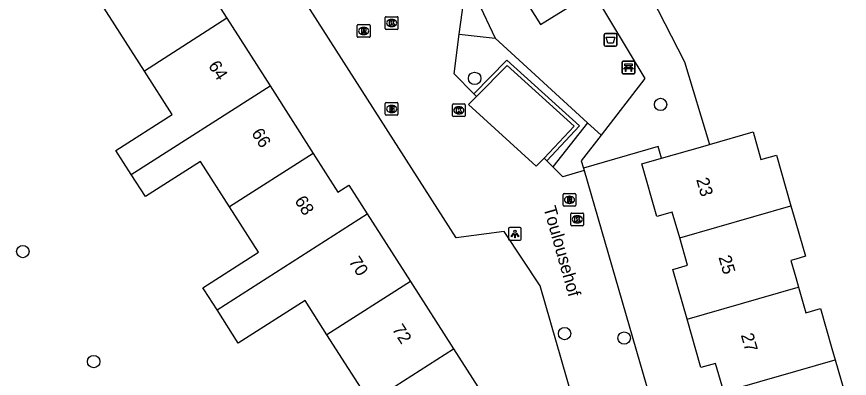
# Model space of a CAD drawing. Extents: x 158461 to 159795, y 387220 to 388672.
# Drawn here: x 158938.5 to 159004.2, y 388032.1 to 388060.7 of the extents above; entities that cross this region are included whole.
import ezdxf

# ---------------------------------------------------------------- set-up
doc = ezdxf.new("R2010")
doc.units = 0
for name, color, linetype in [('IMGEO_Afvalbak', 7, 'Continuous'), ('IMGEO_Bank', 7, 'Continuous'), ('IMGEO_Boom', 7, 'Continuous'), ('IMGEO_Brandkraan', 7, 'Continuous'), ('IMGEO_Groenvoorziening', 7, 'Continuous'), ('IMGEO_Haag', 7, 'Continuous'), ('IMGEO_Kolk', 7, 'Continuous'), ('IMGEO_Lichtpunt', 7, 'Continuous'), ('IMGEO_Openbare_ruimte_label', 7, 'Continuous'), ('IMGEO_Pand', 7, 'Continuous'), ('IMGEO_Pand_nummerreeks', 7, 'Continuous'), ('IMGEO_Parkeervlak_open', 7, 'Continuous'), ('IMGEO_Rijbaan_lokaal_open', 7, 'Continuous'), ('IMGEO_Rioolput', 7, 'Continuous'), ('IMGEO_Voetpad_open', 7, 'Continuous')]:
    doc.layers.add(name, color=color, linetype=linetype)

msp = doc.modelspace()

# ---------------------------------------------------------------- linework, layer by layer
at = {"layer": 'IMGEO_Afvalbak'}
for p, q in [((158984.888, 388058.424), (158984.888, 388059.224)), ((158984.888, 388059.224), (158984.888, 388058.424)), ((158984.988, 388059.324), (158985.778, 388059.324)), ((158985.778, 388059.324), (158984.988, 388059.324)), ((158985.878, 388059.224), (158985.878, 388058.424)), ((158985.878, 388058.424), (158985.878, 388059.224)), ((158985.778, 388058.324), (158984.988, 388058.324)), ((158984.988, 388058.324), (158985.778, 388058.324))]:
    msp.add_line(p, q, dxfattribs=at)
msp.add_lwpolyline([(158985.031, 388059.038), (158985.735, 388059.038), (158985.586, 388058.568), (158985.18, 388058.568), (158985.031, 388059.038)], dxfattribs=at)
for centre, start, end in [((158984.988, 388059.224), 90, 180), ((158984.988, 388059.224), 90, 180), ((158985.778, 388059.224), 0, 90), ((158985.778, 388059.224), 360, 90), ((158984.988, 388058.424), 180, 270), ((158984.988, 388058.424), 180, 270), ((158985.778, 388058.424), 270, 0), ((158985.778, 388058.424), 270, 0)]:
    msp.add_arc(centre, 0.1, start, end, dxfattribs=at)
at = {"layer": 'IMGEO_Bank'}
for p, q in [((158986.304, 388056.233), (158986.304, 388057.074)), ((158986.304, 388057.074), (158986.304, 388056.233)), ((158986.379, 388057.158), (158987.22, 388057.158)), ((158987.22, 388057.158), (158986.379, 388057.158)), ((158987.001, 388056.556), (158986.608, 388056.556)), ((158986.613, 388056.664), (158986.613, 388056.77)), ((158986.657, 388056.77), (158986.657, 388056.664)), ((158986.945, 388056.776), (158986.663, 388056.776)), ((158986.663, 388056.658), (158986.945, 388056.658)), ((158986.951, 388056.664), (158986.951, 388056.77)), ((158986.995, 388056.77), (158986.995, 388056.664)), ((158987.304, 388057.083), (158987.304, 388056.242)), ((158987.304, 388056.242), (158987.304, 388057.083)), ((158987.229, 388056.158), (158986.388, 388056.158)), ((158986.388, 388056.158), (158987.229, 388056.158))]:
    msp.add_line(p, q, dxfattribs=at)
for points in [[(158986.551, 388056.556), (158986.409, 388056.556), (158986.521, 388056.658), (158986.607, 388056.658)], [(158986.607, 388056.776), (158986.521, 388056.776), (158986.521, 388056.937), (158987.084, 388056.937), (158987.084, 388056.776), (158987.001, 388056.776)], [(158986.601, 388056.549), (158986.601, 388056.342), (158986.558, 388056.342), (158986.558, 388056.549)], [(158987.001, 388056.658), (158987.084, 388056.658), (158987.196, 388056.556), (158987.057, 388056.556)], [(158987.051, 388056.549), (158987.051, 388056.342), (158987.007, 388056.342), (158987.007, 388056.549)]]:
    msp.add_lwpolyline(points, dxfattribs=at)
for centre, radius, start, end in [((158986.382, 388057.08), 0.0779, 92.4484, 184.28452), ((158986.382, 388057.08), 0.0779, 92.4484, 184.28452), ((158986.551, 388056.549), 0.00671, 2.89567, 87.10433), ((158986.608, 388056.549), 0.00671, 92.89567, 177.10433), ((158986.606, 388056.769), 0.00671, 2.89567, 87.10433), ((158986.606, 388056.665), 0.00671, 272.89567, 357.10433), ((158986.663, 388056.769), 0.00671, 92.89567, 177.10433), ((158986.663, 388056.665), 0.00671, 182.89567, 267.10433), ((158986.945, 388056.769), 0.00671, 2.89567, 87.10433), ((158986.945, 388056.665), 0.00671, 272.89567, 357.10433), ((158987.002, 388056.769), 0.00671, 92.89567, 177.10433), ((158987.002, 388056.665), 0.00671, 182.89567, 267.10433), ((158987, 388056.549), 0.00671, 2.89567, 87.10433), ((158987.057, 388056.549), 0.00671, 92.89567, 177.10433), ((158987.226, 388057.08), 0.0779, 2.4484, 94.28452), ((158987.226, 388057.08), 0.0779, 2.4484, 94.28452), ((158986.382, 388056.236), 0.0779, 182.4484, 274.28452), ((158986.382, 388056.236), 0.0779, 182.4484, 274.28452), ((158987.226, 388056.236), 0.0779, 272.4484, 4.28452), ((158987.226, 388056.236), 0.0779, 272.4484, 4.28452)]:
    msp.add_arc(centre, radius, start, end, dxfattribs=at)
at = {"layer": 'IMGEO_Boom'}
for centre in [(158974.668, 388055.794), (158989.335, 388053.739), (158939.032, 388042.136), (158981.764, 388035.665), (158986.462, 388035.314), (158944.618, 388033.457)]:
    msp.add_circle(centre, 0.489, dxfattribs=at)
at = {"layer": 'IMGEO_Brandkraan'}
for p, q in [((158967.62, 388052.959), (158967.62, 388053.811)), ((158967.695, 388053.885), (158968.547, 388053.885)), ((158968.108, 388053.665), (158968.133, 388053.665)), ((158968.621, 388053.811), (158968.621, 388052.959)), ((158968.547, 388052.885), (158967.695, 388052.885)), ((158968.131, 388053.105), (158968.106, 388053.105))]:
    msp.add_line(p, q, dxfattribs=at)
for points in [[(158967.62, 388052.959), (158967.62, 388053.811)], [(158967.695, 388053.885), (158968.547, 388053.885)], [(158967.968, 388053.585), (158967.968, 388053.185), (158968.181, 388053.185)], [(158968.199, 388053.585), (158967.968, 388053.585)], [(158968.147, 388053.504), (158968.093, 388053.504), (158968.093, 388053.428)], [(158968.093, 388053.428), (158968.146, 388053.428)], [(158968.155, 388053.352), (158968.093, 388053.352), (158968.093, 388053.271)], [(158968.093, 388053.271), (158968.155, 388053.271)], [(158968.621, 388053.811), (158968.621, 388052.959)], [(158968.547, 388052.885), (158967.695, 388052.885)]]:
    msp.add_lwpolyline(points, dxfattribs=at)
for centre, radius, start, end in [((158967.697, 388053.809), 0.0765, 91.55205, 178.44795), ((158967.697, 388053.809), 0.0765, 91.55205, 178.44795), ((158968.148, 388053.466), 0.0379, 267.82845, 90.93552), ((158968.156, 388053.311), 0.0404, 269.87594, 90.50774), ((158968.203, 388053.44), 0.145, 59.4692, 91.53667), ((158968.228, 388053.487), 0.0922, 285.51372, 58.15012), ((158968.233, 388053.295), 0.105, 301.31148, 78.98903), ((158968.545, 388053.809), 0.0765, 1.55205, 88.44795), ((158968.545, 388053.809), 0.0765, 1.55205, 88.44795), ((158967.697, 388052.961), 0.0765, 181.55205, 268.44795), ((158967.697, 388052.961), 0.0765, 181.55205, 268.44795), ((158968.187, 388053.436), 0.251, 268.66757, 293.53466), ((158968.545, 388052.961), 0.0765, 271.55205, 358.44795), ((158968.545, 388052.961), 0.0765, 271.55205, 358.44795)]:
    msp.add_arc(centre, radius, start, end, dxfattribs=at)
for centre, major_axis, ratio, start_param, end_param in [((158968.107, 388053.385), (-0.387, 0.002), 0.722429, 4.712389, 7.853982), ((158968.132, 388053.385), (-0.39, 0.002), 0.717154, 1.570796, 4.712389)]:
    msp.add_ellipse(centre, major_axis=major_axis, ratio=ratio, start_param=start_param, end_param=end_param, dxfattribs=at)
at = {"layer": 'IMGEO_Groenvoorziening'}
for points in [[(158990.192, 388063.195), (158988.612, 388062.209), (158991.214, 388057.097), (158993.188, 388050.58)], [(158989.402, 388049.489), (158989.137, 388050.409), (158983.26, 388048.713)]]:
    msp.add_lwpolyline(points, dxfattribs=at)
at = {"layer": 'IMGEO_Haag'}
msp.add_lwpolyline([(158980.372, 388049.29), (158982.947, 388052.04), (158977.21, 388057.23), (158974.611, 388054.579)], dxfattribs=at)
at = {"layer": 'IMGEO_Kolk'}
for p, q in [((158967.621, 388059.734), (158967.621, 388060.586)), ((158967.696, 388060.66), (158968.548, 388060.66)), ((158968.622, 388060.586), (158968.622, 388059.734)), ((158968.132, 388059.88), (158968.107, 388059.88)), ((158968.109, 388060.44), (158968.134, 388060.44)), ((158968.548, 388059.66), (158967.696, 388059.66)), ((158972.921, 388052.853), (158972.921, 388053.705)), ((158972.996, 388053.779), (158973.848, 388053.779)), ((158973.409, 388053.559), (158973.434, 388053.559)), ((158973.922, 388053.705), (158973.922, 388052.853)), ((158973.848, 388052.779), (158972.996, 388052.779)), ((158973.432, 388052.999), (158973.407, 388052.999)), ((158982.261, 388044.25), (158982.261, 388045.102)), ((158982.336, 388045.176), (158983.188, 388045.176)), ((158982.749, 388044.956), (158982.774, 388044.956)), ((158983.262, 388045.102), (158983.262, 388044.25)), ((158983.188, 388044.176), (158982.336, 388044.176)), ((158982.772, 388044.396), (158982.747, 388044.396))]:
    msp.add_line(p, q, dxfattribs=at)
for points in [[(158967.621, 388059.734), (158967.621, 388060.586)], [(158967.696, 388060.66), (158968.548, 388060.66)], [(158968.622, 388060.586), (158968.622, 388059.734)], [(158967.942, 388060.36), (158968.065, 388060.36), (158968.065, 388060.209), (158968.195, 388060.36), (158968.359, 388060.36), (158968.213, 388060.209), (158968.366, 388059.96), (158968.214, 388059.96), (158968.129, 388060.124), (158968.065, 388060.057), (158968.065, 388059.96), (158967.942, 388059.96), (158967.942, 388060.36)], [(158968.548, 388059.66), (158967.696, 388059.66)], [(158972.921, 388052.853), (158972.921, 388053.705)], [(158972.996, 388053.779), (158973.848, 388053.779)], [(158973.242, 388053.479), (158973.365, 388053.479), (158973.365, 388053.328), (158973.495, 388053.479), (158973.659, 388053.479), (158973.513, 388053.328), (158973.666, 388053.079), (158973.514, 388053.079), (158973.429, 388053.243), (158973.365, 388053.176), (158973.365, 388053.079), (158973.242, 388053.079), (158973.242, 388053.479)], [(158973.922, 388053.705), (158973.922, 388052.853)], [(158973.848, 388052.779), (158972.996, 388052.779)], [(158982.261, 388044.25), (158982.261, 388045.102)], [(158982.336, 388045.176), (158983.188, 388045.176)], [(158982.582, 388044.876), (158982.705, 388044.876), (158982.705, 388044.725), (158982.835, 388044.876), (158982.999, 388044.876), (158982.853, 388044.725), (158983.006, 388044.476), (158982.854, 388044.476), (158982.769, 388044.64), (158982.705, 388044.573), (158982.705, 388044.476), (158982.582, 388044.476), (158982.582, 388044.876)], [(158983.262, 388045.102), (158983.262, 388044.25)], [(158983.188, 388044.176), (158982.336, 388044.176)]]:
    msp.add_lwpolyline(points, dxfattribs=at)
for centre, start, end in [((158967.698, 388060.584), 91.55205, 178.44795), ((158967.698, 388060.584), 91.55205, 178.44795), ((158968.546, 388060.584), 1.55205, 88.44795), ((158968.546, 388060.584), 1.55205, 88.44795), ((158967.698, 388059.736), 181.55205, 268.44795), ((158967.698, 388059.736), 181.55205, 268.44795), ((158968.546, 388059.736), 271.55205, 358.44795), ((158968.546, 388059.736), 271.55205, 358.44795), ((158972.998, 388053.703), 91.55205, 178.44795), ((158972.998, 388053.703), 91.55205, 178.44795), ((158973.846, 388053.703), 1.55205, 88.44795), ((158973.846, 388053.703), 1.55205, 88.44795), ((158972.998, 388052.855), 181.55205, 268.44795), ((158972.998, 388052.855), 181.55205, 268.44795), ((158973.846, 388052.855), 271.55205, 358.44795), ((158973.846, 388052.855), 271.55205, 358.44795), ((158982.338, 388045.1), 91.55205, 178.44795), ((158982.338, 388045.1), 91.55205, 178.44795), ((158983.186, 388045.1), 1.55205, 88.44795), ((158983.186, 388045.1), 1.55205, 88.44795), ((158982.338, 388044.252), 181.55205, 268.44795), ((158982.338, 388044.252), 181.55205, 268.44795), ((158983.186, 388044.252), 271.55205, 358.44795), ((158983.186, 388044.252), 271.55205, 358.44795)]:
    msp.add_arc(centre, 0.0765, start, end, dxfattribs=at)
for centre, major_axis, ratio, start_param, end_param in [((158968.108, 388060.16), (-0.387, 0.002), 0.722429, 4.712389, 7.853982), ((158968.133, 388060.16), (-0.39, 0.002), 0.717154, 1.570796, 4.712389), ((158973.408, 388053.279), (-0.387, 0.002), 0.722429, 4.712389, 7.853982), ((158973.433, 388053.279), (-0.39, 0.002), 0.717154, 1.570796, 4.712389), ((158982.748, 388044.676), (-0.387, 0.002), 0.722429, 4.712389, 7.853982), ((158982.773, 388044.676), (-0.39, 0.002), 0.717154, 1.570796, 4.712389)]:
    msp.add_ellipse(centre, major_axis=major_axis, ratio=ratio, start_param=start_param, end_param=end_param, dxfattribs=at)
at = {"layer": 'IMGEO_Lichtpunt'}
for p, q in [((158977.35, 388043.927), (158977.35, 388043.12)), ((158977.35, 388043.927), (158977.35, 388043.12)), ((158978.252, 388044.022), (158977.444, 388044.022)), ((158978.252, 388044.022), (158977.444, 388044.022)), ((158978.346, 388043.12), (158978.346, 388043.927)), ((158978.346, 388043.12), (158978.346, 388043.927)), ((158977.444, 388043.026), (158978.252, 388043.026)), ((158977.444, 388043.026), (158978.252, 388043.026))]:
    msp.add_line(p, q, dxfattribs=at)
for points in [[(158977.724, 388043.591), (158977.763, 388043.563), (158977.575, 388043.301), (158977.537, 388043.328), (158977.724, 388043.591)], [(158977.826, 388043.543), (158977.873, 388043.543), (158977.873, 388043.221), (158977.826, 388043.221), (158977.826, 388043.543)], [(158977.936, 388043.563), (158977.974, 388043.59), (158978.161, 388043.328), (158978.122, 388043.3), (158977.936, 388043.563)]]:
    msp.add_lwpolyline(points, dxfattribs=at)
msp.add_circle((158977.849, 388043.725), 0.0994, dxfattribs=at)
for centre, start, end in [((158977.444, 388043.927), 90, 180), ((158977.444, 388043.927), 90, 180), ((158978.252, 388043.927), 0, 90), ((158978.252, 388043.927), 0, 90), ((158977.444, 388043.12), 180, 270), ((158977.444, 388043.12), 180, 270), ((158978.252, 388043.12), 270, 0), ((158978.252, 388043.12), 270, 360)]:
    msp.add_arc(centre, 0.0946, start, end, dxfattribs=at)
at = {"layer": 'IMGEO_Pand'}
for points in [[(158955.175, 388068.061), (158956.714, 388065.653), (158953.265, 388063.45), (158955.129, 388060.532)], [(158948.622, 388056.375), (158945.219, 388061.701)], [(158955.129, 388060.532), (158948.622, 388056.375)], [(158955.129, 388060.532), (158958.532, 388055.205)], [(158947.585, 388048.212), (158946.369, 388050.114), (158950.81, 388052.951), (158948.622, 388056.375)], [(158947.585, 388048.212), (158958.532, 388055.205)], [(158958.532, 388055.205), (158961.935, 388049.88)], [(158993.188, 388050.58), (158996.624, 388051.57), (158997.252, 388049.391), (158998.464, 388049.74), (158999.618, 388045.737)], [(158989.402, 388049.489), (158992.659, 388050.428), (158993.188, 388050.58)], [(158961.935, 388049.88), (158955.325, 388045.658)], [(158961.935, 388049.88), (158963.886, 388046.826), (158964.747, 388047.377), (158966.199, 388045.104)], [(158990.843, 388043.208), (158990.258, 388045.24), (158989.05, 388044.892), (158987.854, 388049.043), (158989.402, 388049.489)], [(158955.325, 388045.658), (158953.036, 388049.242), (158948.698, 388046.47), (158947.585, 388048.212)], [(158954.346, 388037.533), (158953.332, 388039.12), (158953.228, 388039.283), (158957.61, 388042.082), (158955.325, 388045.658)], [(158990.843, 388043.208), (158999.618, 388045.737)], [(158999.618, 388045.737), (159000, 388044.41), (159000.762, 388041.765), (159000, 388041.546), (158999.61, 388041.433), (159000, 388040.081), (159000.215, 388039.335)], [(158954.346, 388037.533), (158966.199, 388045.104)], [(158966.199, 388045.104), (158969.602, 388039.778)], [(158991.421, 388036.8), (158990.292, 388040.72), (158991.463, 388041.058), (158990.843, 388043.208)], [(158969.602, 388039.778), (158963.019, 388035.573)], [(158969.602, 388039.778), (158973.004, 388034.453)], [(158991.421, 388036.8), (159000, 388039.273), (159000.215, 388039.335)], [(159000.215, 388039.335), (159000.8, 388037.305), (159001.936, 388037.632), (159002.838, 388034.501), (159003.099, 388033.594)], [(158963.019, 388035.573), (158961.294, 388038.273), (158956.024, 388034.906), (158954.346, 388037.533)], [(158994.314, 388031.061), (158993.665, 388033.314), (158992.521, 388032.984), (158991.421, 388036.8)], [(158966.421, 388030.248), (158963.019, 388035.573)], [(158966.421, 388030.248), (158973.004, 388034.453)], [(158973.004, 388034.453), (158976.407, 388029.127)], [(159003.099, 388033.594), (159004.223, 388029.696), (159003.032, 388029.353), (159003.691, 388027.064), (159000, 388026.001), (158994.947, 388024.544), (158993.769, 388028.632), (158994.918, 388028.963), (158994.314, 388031.061)], [(158994.314, 388031.061), (159000, 388032.7), (159003.099, 388033.594)]]:
    msp.add_lwpolyline(points, dxfattribs=at)
at = {"layer": 'IMGEO_Parkeervlak_open'}
msp.add_lwpolyline([(158980.158, 388049.504), (158982.516, 388052.022), (158977.223, 388056.811), (158974.825, 388054.364)], dxfattribs=at)
at = {"layer": 'IMGEO_Rijbaan_lokaal_open'}
for points in [[(158983.636, 388026.21), (158979.834, 388039.422), (158976.999, 388043.709), (158973.223, 388043.221), (158953.249, 388074.447)], [(158973.456, 388059.281), (158973.802, 388061.927)], [(158974.611, 388054.579), (158973.047, 388056.153), (158973.456, 388059.281)], [(158974.825, 388054.364), (158974.611, 388054.579)], [(158980.158, 388049.504), (158979.521, 388048.869), (158974.196, 388053.722), (158974.825, 388054.364)], [(158980.372, 388049.29), (158980.158, 388049.504)], [(158980.846, 388048.815), (158980.372, 388049.29)], [(158983.315, 388048.524), (158981.635, 388048.024), (158980.846, 388048.815)], [(158983.315, 388048.524), (158989.301, 388027.85)]]:
    msp.add_lwpolyline(points, dxfattribs=at)
at = {"layer": 'IMGEO_Rioolput'}
for p, q in [((158965.413, 388059.107), (158965.413, 388059.959)), ((158965.488, 388060.033), (158966.34, 388060.033)), ((158966.414, 388059.959), (158966.414, 388059.107)), ((158965.924, 388059.253), (158965.899, 388059.253)), ((158965.901, 388059.813), (158965.926, 388059.813)), ((158966.34, 388059.033), (158965.488, 388059.033)), ((158981.719, 388046.712), (158982.571, 388046.712)), ((158981.644, 388045.786), (158981.644, 388046.638)), ((158982.132, 388046.492), (158982.157, 388046.492)), ((158982.645, 388046.638), (158982.645, 388045.786)), ((158982.571, 388045.712), (158981.719, 388045.712)), ((158982.155, 388045.932), (158982.13, 388045.932))]:
    msp.add_line(p, q, dxfattribs=at)
for points in [[(158965.413, 388059.107), (158965.413, 388059.959)], [(158965.488, 388060.033), (158966.34, 388060.033)], [(158966.414, 388059.959), (158966.414, 388059.107)], [(158966.002, 388059.731), (158965.75, 388059.733), (158965.75, 388059.333)], [(158965.75, 388059.333), (158965.874, 388059.333), (158965.874, 388059.495), (158965.885, 388059.495)], [(158965.928, 388059.652), (158965.874, 388059.652), (158965.874, 388059.571)], [(158965.874, 388059.571), (158965.926, 388059.571)], [(158965.932, 388059.466), (158966.003, 388059.333), (158966.143, 388059.333), (158966.078, 388059.459)], [(158966.34, 388059.033), (158965.488, 388059.033)], [(158981.719, 388046.712), (158982.571, 388046.712)], [(158981.644, 388045.786), (158981.644, 388046.638)], [(158982.233, 388046.41), (158981.981, 388046.412), (158981.981, 388046.012)], [(158981.981, 388046.012), (158982.105, 388046.012), (158982.105, 388046.174), (158982.116, 388046.174)], [(158982.159, 388046.331), (158982.105, 388046.331), (158982.105, 388046.25)], [(158982.105, 388046.25), (158982.157, 388046.25)], [(158982.163, 388046.145), (158982.234, 388046.012), (158982.374, 388046.012), (158982.309, 388046.138)], [(158982.645, 388046.638), (158982.645, 388045.786)], [(158982.571, 388045.712), (158981.719, 388045.712)]]:
    msp.add_lwpolyline(points, dxfattribs=at)
for centre, radius, start, end in [((158965.49, 388059.957), 0.0765, 91.55205, 178.44795), ((158965.49, 388059.957), 0.0765, 91.55205, 178.44795), ((158966.338, 388059.957), 0.0765, 1.55205, 88.44795), ((158966.338, 388059.957), 0.0765, 1.55205, 88.44795), ((158965.884, 388059.442), 0.0533, 26.02933, 88.69889), ((158965.91, 388059.76), 0.19, 274.7715, 282.96867), ((158965.934, 388059.556), 0.0964, 77.00612, 93.18647), ((158965.948, 388059.613), 0.0378, 276.66336, 79.67722), ((158966.001, 388059.621), 0.109, 350.36119, 89.41601), ((158965.999, 388059.621), 0.112, 277.58423, 350.98172), ((158965.983, 388059.406), 0.108, 29.51342, 73.79051), ((158965.49, 388059.109), 0.0765, 181.55205, 268.44795), ((158965.49, 388059.109), 0.0765, 181.55205, 268.44795), ((158966.338, 388059.109), 0.0765, 271.55205, 358.44795), ((158966.338, 388059.109), 0.0765, 271.55205, 358.44795), ((158981.721, 388046.636), 0.0765, 91.55205, 178.44795), ((158981.721, 388046.636), 0.0765, 91.55205, 178.44795), ((158982.569, 388046.636), 0.0765, 1.55205, 88.44795), ((158982.569, 388046.636), 0.0765, 1.55205, 88.44795), ((158982.115, 388046.121), 0.0533, 26.02933, 88.69889), ((158982.141, 388046.439), 0.19, 274.7715, 282.96867), ((158982.165, 388046.235), 0.0964, 77.00612, 93.18647), ((158982.179, 388046.292), 0.0378, 276.66336, 79.67722), ((158982.232, 388046.3), 0.109, 350.36119, 89.41601), ((158982.23, 388046.3), 0.112, 277.58423, 350.98172), ((158982.214, 388046.085), 0.108, 29.51342, 73.79051), ((158981.721, 388045.788), 0.0765, 181.55205, 268.44795), ((158981.721, 388045.788), 0.0765, 181.55205, 268.44795), ((158982.569, 388045.788), 0.0765, 271.55205, 358.44795), ((158982.569, 388045.788), 0.0765, 271.55205, 358.44795)]:
    msp.add_arc(centre, radius, start, end, dxfattribs=at)
for centre, major_axis, ratio, start_param, end_param in [((158965.9, 388059.533), (-0.387, 0.002), 0.722429, 4.712389, 7.853982), ((158965.925, 388059.533), (-0.39, 0.002), 0.717154, 1.570796, 4.712389), ((158982.131, 388046.212), (-0.387, 0.002), 0.722429, 4.712389, 7.853982), ((158982.156, 388046.212), (-0.39, 0.002), 0.717154, 1.570796, 4.712389)]:
    msp.add_ellipse(centre, major_axis=major_axis, ratio=ratio, start_param=start_param, end_param=end_param, dxfattribs=at)
at = {"layer": 'IMGEO_Voetpad_open'}
for points in [[(158977.64, 388063.606), (158979.867, 388060.042), (158983.98, 388062.613), (158988.087, 388055.782), (158984.637, 388051.319)], [(158974.889, 388061.917), (158976.289, 388058.958)], [(158973.456, 388059.281), (158976.289, 388058.958)], [(158976.289, 388058.958), (158983.57, 388052.296)], [(158983.57, 388052.296), (158980.846, 388048.815)], [(158983.57, 388052.296), (158984.637, 388051.319)], [(158984.637, 388051.319), (158983.065, 388049.285), (158983.26, 388048.713)], [(158983.26, 388048.713), (158983.315, 388048.524)]]:
    msp.add_lwpolyline(points, dxfattribs=at)

# ---------------------------------------------------------------- texts
at = {"layer": 'IMGEO_Openbare_ruimte_label'}
msp.add_text('Toulousehof', height=1, rotation=285.89819, dxfattribs=at).set_placement((158980.083, 388045.572))
at = {"layer": 'IMGEO_Pand_nummerreeks'}
for s, rotation, p in [('64', 302.56992, (158953.621, 388056.8)), ('66', 302.56992, (158957.024, 388051.473)), ('23', 286.00751, (158992.136, 388047.816)), ('68', 302.58542, (158960.428, 388046.144)), ('70', 302.58071, (158964.699, 388041.355)), ('25', 286.00751, (158993.894, 388041.687)), ('72', 302.58071, (158968.115, 388036.01)), ('27', 286.00751, (158995.652, 388035.558))]:
    msp.add_text(s, height=1, rotation=rotation, dxfattribs=at).set_placement(p)

doc.saveas('drawing.dxf')
